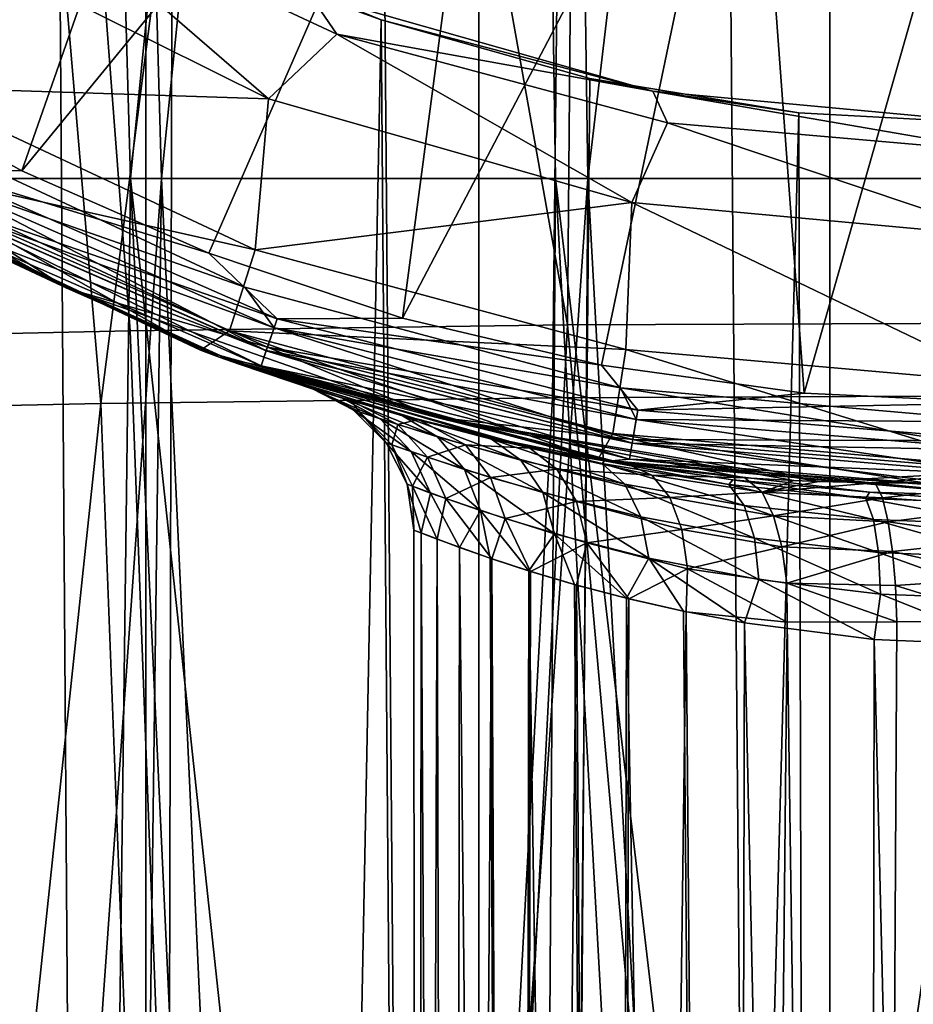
# Model space of a CAD drawing. Header units: metres. Extents: x -109 to 109, y -917 to 389.
# Tile 512 of 656: x -6.64 to -0.64, y -315.91 to -309.3. Entities that reach past the tile are written whole.
import ezdxf

# ---------------------------------------------------------------- set-up
doc = ezdxf.new("R2010")
doc.units = ezdxf.units.M
doc.layers.add('solid_24503124_XXX_01_SW0001', color=7, linetype='CONTINUOUS')
doc.layers.add('solid_24503124_XXX_01_SW0001_01', color=7, linetype='CONTINUOUS')

msp = doc.modelspace()

# ---------------------------------------------------------------- linework, layer by layer
at = {"layer": 'solid_24503124_XXX_01_SW0001'}
for points in [[(-5.794521, -390, 11.637158), (-5.794521, -103, 11.637158), (-7.834294, -103, 10.374181)], [(-7.834294, -390, 10.374181), (-5.794521, -390, 11.637158), (-7.834294, -103, 10.374181)], [(-3.557692, -390, 12.503706), (-3.557692, -103, 12.503706), (-5.794521, -103, 11.637158)], [(-5.794521, -390, 11.637158), (-3.557692, -390, 12.503706), (-5.794521, -103, 11.637158)], [(-1.199402, -390, 12.944548), (-1.199402, -103, 12.944548), (-3.557692, -103, 12.503706)], [(-3.557692, -390, 12.503706), (-1.199402, -390, 12.944548), (-3.557692, -103, 12.503706)], [(1.199402, -390, 12.944548), (1.199402, -103, 12.944548), (-1.199402, -103, 12.944548)], [(-1.199402, -390, 12.944548), (1.199402, -390, 12.944548), (-1.199402, -103, 12.944548)], [(-8.102343, -282.589111, -442.05127), (-2.961383, -311.348877, -445.078583), (-2.712342, -282.516602, -442.63562)], [(-8.102343, -282.589111, -442.05127), (-8.790738, -311.45105, -444.374847), (-5.899179, -311.387421, -444.813049)], [(-8.102343, -282.589111, -442.05127), (-5.899179, -311.387421, -444.813049), (-2.961383, -311.348877, -445.078583)], [(-6.613053, -285.424652, -381.348053), (-9.634017, -285.424652, -382.694336), (-8.609367, -310.363953, -383.595032)], [(-9.427713, -285.424652, -417.917328), (-6.391186, -285.424652, -419.228119), (-8.413685, -310.363953, -417.004669)], [(-6.613053, -285.424652, -381.348053), (-8.609367, -310.363953, -383.595032), (-5.897963, -310.363953, -382.453278)], [(-6.391186, -285.424652, -419.228119), (-5.689092, -310.363953, -418.114563), (-8.413685, -310.363953, -417.004669)], [(-3.411702, -285.424652, -380.517395), (-6.613053, -285.424652, -381.348053), (-5.897963, -310.363953, -382.453278)], [(-6.391186, -285.424652, -419.228119), (-3.180325, -285.424652, -420.02124), (-5.689092, -310.363953, -418.114563)], [(-3.411702, -285.424652, -380.517395), (-5.897963, -310.363953, -382.453278), (-3.04133, -310.363953, -381.749756)], [(-3.180325, -285.424652, -420.02124), (-2.824414, -310.363953, -418.784607), (-5.689092, -310.363953, -418.114563)], [(-3.411702, -285.424652, -380.517395), (-3.04133, -310.363953, -381.749756), (-0.10981, -310.363953, -381.50174)], [(-3.411702, -285.424652, -380.517395), (-0.10981, -310.363953, -381.50174), (-0.117288, -285.424652, -380.224976)], [(-3.180325, -285.424652, -420.02124), (0.117288, -285.424652, -420.275024), (-2.824414, -310.363953, -418.784607)], [(0.117288, -285.424652, -420.275024), (0.10981, -310.363953, -418.99826), (-2.824414, -310.363953, -418.784607)], [(-8.299356, -286.036865, -446.549927), (-2.780245, -285.968933, -447.21814), (-6.097565, -311.875946, -448.775269)], [(-2.780245, -285.968933, -447.21814), (-3.061225, -311.837952, -449.091278), (-6.097565, -311.875946, -448.775269)], [(-2.780245, -285.968933, -447.21814), (-0.000002, -311.825226, -449.197083), (-3.061225, -311.837952, -449.091278)], [(-2.780245, -285.968933, -447.21814), (2.780245, -285.968933, -447.21814), (-0.000002, -311.825226, -449.197083)], [(-8.299356, -286.036865, -446.549927), (-6.097565, -311.875946, -448.775269), (-9.084635, -311.938721, -448.253235)], [(-7.828952, -309.644287, -127.525055), (-8.96222, -308.867981, -127.525055), (-5.002672, -305.664886, -129.120911)], [(-6.628889, -310.312714, -127.525055), (-7.828952, -309.644287, -127.525055), (-5.002672, -305.664886, -129.120911)], [(-6.628889, -310.312714, -127.525055), (-5.002672, -305.664886, -129.120911), (-3.422029, -306.401947, -129.120911)], [(-5.372258, -310.867554, -127.525055), (-6.628889, -310.312714, -127.525055), (-3.422029, -306.401947, -129.120911)], [(-4.069784, -311.304108, -127.525055), (-5.372258, -310.867554, -127.525055), (-3.422029, -306.401947, -129.120911)], [(-4.069784, -311.304108, -127.525055), (-3.422029, -306.401947, -129.120911), (-1.73741, -306.853333, -129.120911)], [(-2.732593, -311.618591, -127.525055), (-4.069784, -311.304108, -127.525055), (-1.73741, -306.853333, -129.120911)], [(-1.37212, -311.80835, -127.525055), (-2.732593, -311.618591, -127.525055), (-1.73741, -306.853333, -129.120911)], [(-7.049665, -307.666565, -10.922556), (-5.794586, -390, -11.637126), (-7.834121, -390, -10.374312)], [(-7.049665, -307.666565, -10.922556), (-5.6197, -308.722595, -11.722584), (-5.794586, -390, -11.637126)], [(-6.595132, -308.423096, -41.675812), (-7.243503, -308.698669, -46.000431), (-4.970545, -309.830444, -46.000431)], [(-4.511336, -309.394806, -41.675812), (-6.595132, -308.423096, -41.675812), (-4.970545, -309.830444, -46.000431)], [(-4.696142, -309.122131, -37.318024), (-6.595132, -308.423096, -41.675812), (-4.511336, -309.394806, -41.675812)], [(-4.970545, -309.830444, -46.000431), (-7.243503, -308.698669, -46.000431), (-7.396025, -309.75061, -51.562687)], [(-5.6197, -308.722595, -11.722584), (-4.213822, -309.298126, -12.298118), (-5.794586, -390, -11.637126)], [(-4.696142, -309.122131, -37.318024), (-4.213822, -309.298126, -12.298118), (-5.6197, -308.722595, -11.722584)], [(-2.388744, -309.778656, -37.318024), (-4.213822, -309.298126, -12.298118), (-4.696142, -309.122131, -37.318024)], [(-2.388744, -309.778656, -37.318024), (-4.696142, -309.122131, -37.318024), (-4.511336, -309.394806, -41.675812)], [(-4.213822, -309.298126, -12.298118), (-3.557472, -390, -12.503769), (-5.794586, -390, -11.637126)], [(-4.213822, -309.298126, -12.298118), (-2.810516, -309.692566, -12.692556), (-3.557472, -390, -12.503769)], [(-2.388744, -309.778656, -37.318024), (-2.810516, -309.692566, -12.692556), (-4.213822, -309.298126, -12.298118)], [(-4.511336, -309.394806, -41.675812), (-4.970545, -309.830444, -46.000431), (-2.528322, -310.52533, -46.000431)], [(-2.290466, -309.989868, -41.675812), (-4.511336, -309.394806, -41.675812), (-2.528322, -310.52533, -46.000431)], [(-2.388744, -309.778656, -37.318024), (-4.511336, -309.394806, -41.675812), (-2.290466, -309.989868, -41.675812)], [(-7.199698, -310.303864, -127.375687), (-7.828952, -309.644287, -127.525055), (-6.628889, -310.312714, -127.525055)], [(-2.810516, -309.692566, -12.692556), (-1.407892, -309.923553, -12.923538), (-3.557472, -390, -12.503769)], [(-2.388744, -309.778656, -37.318024), (-1.407892, -309.923553, -12.923538), (-2.810516, -309.692566, -12.692556)], [(-7.650698, -310.261017, -55.887257), (-5.060201, -310.844604, -51.562687), (-7.396025, -309.75061, -51.562687)], [(-4.970545, -309.830444, -46.000431), (-7.396025, -309.75061, -51.562687), (-5.060201, -310.844604, -51.562687)], [(-8.6205, -309.828766, -126.889832), (-6.325896, -311.102264, -126.889832), (-7.63399, -310.489716, -126.596741)], [(-7.295332, -310.480591, -127.157433), (-6.325896, -311.102264, -126.889832), (-8.6205, -309.828766, -126.889832)], [(-2.528322, -310.52533, -46.000431), (-4.970545, -309.830444, -46.000431), (-5.060201, -310.844604, -51.562687)], [(-2.388744, -309.778656, -37.318024), (0, -310, -37.318024), (-1.407892, -309.923553, -12.923538)], [(-2.388744, -309.778656, -37.318024), (-2.290466, -309.989868, -41.675812), (0, -310.190277, -41.675812)], [(-2.388744, -309.778656, -37.318024), (0, -310.190277, -41.675812), (0, -310, -37.318024)], [(-1.407892, -309.923553, -12.923538), (-1.199508, -390, -12.944538), (-3.557472, -390, -12.503769)], [(-1.407892, -309.923553, -12.923538), (0, -310, -13), (-1.199508, -390, -12.944538)], [(0, -310, -37.318024), (0, -310, -13), (-1.407892, -309.923553, -12.923538)], [(-7.5, -309.990387, -91.392456), (-5.130302, -311.095398, -91.392456), (-7.230107, -310.360077, -91.354546)], [(-7.499845, -309.990479, -91.892456), (-5.130302, -311.095398, -91.392456), (-7.5, -309.990387, -91.392456)], [(-5.130084, -311.095459, -91.892456), (-5.130302, -311.095398, -91.392456), (-7.499845, -309.990479, -91.892456)], [(-7.230279, -310.360382, -91.930519), (-5.130084, -311.095459, -91.892456), (-7.499845, -309.990479, -91.892456)], [(-2.290466, -309.989868, -41.675812), (-2.528322, -310.52533, -46.000431), (0, -310.759613, -46.000431)], [(0, -310.190277, -41.675812), (-2.290466, -309.989868, -41.675812), (0, -310.759613, -46.000431)], [(0, -310, -13), (1.19961, -390, -12.944529), (-1.199508, -390, -12.944538)], [(-7.650698, -310.261017, -55.887257), (-7.924434, -310.321167, -60.245094), (-5.427772, -311.518585, -60.245094)], [(-7.650698, -310.261017, -55.887257), (-5.427772, -311.518585, -60.245094), (-5.233222, -311.387543, -55.887257)], [(-7.650698, -310.261017, -55.887257), (-5.233222, -311.387543, -55.887257), (-5.060201, -310.844604, -51.562687)], [(-7.749983, -310.423401, -90.892456), (-5.427772, -311.518585, -60.245094), (-7.924434, -310.321167, -60.245094)], [(-7.30755, -310.503174, -92.03904), (-4.985336, -311.52179, -92.03904), (-7.230279, -310.360382, -91.930519)], [(-7.307417, -310.50293, -91.246147), (-7.230107, -310.360077, -91.354546), (-4.932503, -311.367889, -91.354546)], [(-7.199698, -310.303864, -127.375687), (-4.911758, -311.307465, -127.375687), (-7.295332, -310.480591, -127.157433)], [(-7.230279, -310.360382, -91.930519), (-4.932621, -311.368225, -91.930519), (-5.130084, -311.095459, -91.892456)], [(-4.985336, -311.52179, -92.03904), (-4.932621, -311.368225, -91.930519), (-7.230279, -310.360382, -91.930519)], [(-5.130302, -311.095398, -91.392456), (-4.932503, -311.367889, -91.354546), (-7.230107, -310.360077, -91.354546)], [(-7.199698, -310.303864, -127.375687), (-6.628889, -310.312714, -127.525055), (-5.372258, -310.867554, -127.525055)], [(-7.199698, -310.303864, -127.375687), (-5.372258, -310.867554, -127.525055), (-4.911758, -311.307465, -127.375687)], [(-8.609367, -310.363953, -383.595032), (-7.654237, -335.321045, -384.083344), (-6.216092, -335.321045, -383.477722)], [(-5.897963, -310.363953, -382.453278), (-8.609367, -310.363953, -383.595032), (-6.216092, -335.321045, -383.477722)], [(-8.413685, -310.363953, -417.004669), (-5.689092, -310.363953, -418.114563), (-7.46434, -335.321045, -416.505219)], [(-7.63399, -310.489716, -126.596741), (-5.301301, -311.565247, -92.392456), (-7.749984, -310.423401, -92.392456)], [(-7.359141, -310.598511, -92.201477), (-7.749984, -310.423401, -92.392456), (-5.301301, -311.565247, -92.392456)], [(-7.749983, -310.423401, -90.892456), (-5.301287, -311.565247, -90.892456), (-5.427772, -311.518585, -60.245094)], [(-7.35907, -310.598358, -91.083801), (-5.301287, -311.565247, -90.892456), (-7.749983, -310.423401, -90.892456)], [(-5.689092, -310.363953, -418.114563), (-6.019199, -335.321045, -417.093933), (-7.46434, -335.321045, -416.505219)], [(-5.897963, -310.363953, -382.453278), (-6.216092, -335.321045, -383.477722), (-4.730639, -335.321045, -382.999786)], [(-5.689092, -310.363953, -418.114563), (-4.52825, -335.321045, -417.554443), (-6.019199, -335.321045, -417.093933)], [(-5.897963, -310.363953, -382.453278), (-4.730639, -335.321045, -382.999786), (-3.209183, -335.321045, -382.653137)], [(-3.04133, -310.363953, -381.749756), (-5.897963, -310.363953, -382.453278), (-3.209183, -335.321045, -382.653137)], [(-5.689092, -310.363953, -418.114563), (-2.824414, -310.363953, -418.784607), (-4.52825, -335.321045, -417.554443)], [(-2.824414, -310.363953, -418.784607), (-3.002837, -335.321045, -417.88324), (-4.52825, -335.321045, -417.554443)], [(-3.04133, -310.363953, -381.749756), (-3.209183, -335.321045, -382.653137), (-1.663303, -335.321045, -382.440399)], [(-3.04133, -310.363953, -381.749756), (-1.663303, -335.321045, -382.440399), (-0.104764, -335.321045, -382.36319)], [(-0.10981, -310.363953, -381.50174), (-3.04133, -310.363953, -381.749756), (-0.104764, -335.321045, -382.36319)], [(-2.824414, -310.363953, -418.784607), (-1.454572, -335.321045, -418.077881), (-3.002837, -335.321045, -417.88324)], [(-2.824414, -310.363953, -418.784607), (0.10981, -310.363953, -418.99826), (-1.454572, -335.321045, -418.077881)], [(0.10981, -310.363953, -418.99826), (0.104764, -335.321045, -418.13681), (-1.454572, -335.321045, -418.077881)], [(-7.63399, -310.489716, -126.596741), (-5.167149, -311.613373, -126.596741), (-5.301301, -311.565247, -92.392456)], [(-6.325896, -311.102264, -126.889832), (-5.167149, -311.613373, -126.596741), (-7.63399, -310.489716, -126.596741)], [(-7.295332, -310.480591, -127.157433), (-4.977001, -311.497498, -127.157433), (-6.325896, -311.102264, -126.889832)], [(-4.911758, -311.307465, -127.375687), (-4.977001, -311.497498, -127.157433), (-7.295332, -310.480591, -127.157433)], [(-7.359141, -310.598511, -92.201477), (-5.020533, -311.624298, -92.201477), (-7.30755, -310.503174, -92.03904)], [(-7.307417, -310.50293, -91.246147), (-4.985246, -311.521515, -91.246147), (-7.35907, -310.598358, -91.083801)], [(-5.020533, -311.624298, -92.201477), (-4.985336, -311.52179, -92.03904), (-7.30755, -310.503174, -92.03904)], [(-7.307417, -310.50293, -91.246147), (-4.932503, -311.367889, -91.354546), (-4.985246, -311.521515, -91.246147)], [(-2.528322, -310.52533, -46.000431), (-5.060201, -310.844604, -51.562687), (-2.569438, -311.514709, -51.562687)], [(-2.528322, -310.52533, -46.000431), (-2.569438, -311.514709, -51.562687), (0, -311.740387, -51.562687)], [(0, -310.759613, -46.000431), (-2.528322, -310.52533, -46.000431), (0, -311.740387, -51.562687)], [(-7.359141, -310.598511, -92.201477), (-5.301301, -311.565247, -92.392456), (-5.020533, -311.624298, -92.201477)], [(-7.35907, -310.598358, -91.083801), (-5.020483, -311.624176, -91.083801), (-5.301287, -311.565247, -90.892456)], [(-4.985246, -311.521515, -91.246147), (-5.020483, -311.624176, -91.083801), (-7.35907, -310.598358, -91.083801)], [(-4.911758, -311.307465, -127.375687), (-5.372258, -310.867554, -127.525055), (-4.069784, -311.304108, -127.525055)], [(-5.233222, -311.387543, -55.887257), (-2.569438, -311.514709, -51.562687), (-5.060201, -310.844604, -51.562687)], [(-6.325896, -311.102264, -126.889832), (-3.848925, -311.969177, -126.889832), (-5.167149, -311.613373, -126.596741)], [(-4.977001, -311.497498, -127.157433), (-3.848925, -311.969177, -126.889832), (-6.325896, -311.102264, -126.889832)], [(-5.130302, -311.095398, -91.392456), (-2.604723, -311.772125, -91.392456), (-4.932503, -311.367889, -91.354546)], [(-5.130084, -311.095459, -91.892456), (-2.604723, -311.772125, -91.392456), (-5.130302, -311.095398, -91.392456)], [(-2.604539, -311.772156, -91.892456), (-2.604723, -311.772125, -91.392456), (-5.130084, -311.095459, -91.892456)], [(-4.932621, -311.368225, -91.930519), (-2.604539, -311.772156, -91.892456), (-5.130084, -311.095459, -91.892456)], [(-4.648016, -344.521698, -448.40686), (-2.961383, -311.348877, -445.078583), (-5.899179, -311.387421, -444.813049)], [(-4.911758, -311.307465, -127.375687), (-2.489837, -311.920776, -127.375687), (-4.977001, -311.497498, -127.157433)], [(-4.911758, -311.307465, -127.375687), (-4.069784, -311.304108, -127.525055), (-2.732593, -311.618591, -127.525055)], [(-4.911758, -311.307465, -127.375687), (-2.732593, -311.618591, -127.525055), (-2.489837, -311.920776, -127.375687)], [(-4.648016, -344.521698, -448.40686), (0, -344.490173, -448.631805), (-2.961383, -311.348877, -445.078583)], [(0, -344.490173, -448.631805), (0.000022, -311.335968, -445.167511), (-2.961383, -311.348877, -445.078583)], [(-4.648016, -344.521698, -448.40686), (-5.899179, -311.387421, -444.813049), (-8.790738, -311.45105, -444.374847)], [(-5.233222, -311.387543, -55.887257), (-5.427772, -311.518585, -60.245094), (-2.757893, -312.252686, -60.245094)], [(-5.233222, -311.387543, -55.887257), (-2.757893, -312.252686, -60.245094), (-2.656927, -312.077423, -55.887257)], [(-5.233222, -311.387543, -55.887257), (-2.656927, -312.077423, -55.887257), (-2.569438, -311.514709, -51.562687)], [(-4.985336, -311.52179, -92.03904), (-2.527135, -312.144287, -92.03904), (-4.932621, -311.368225, -91.930519)], [(-4.985246, -311.521515, -91.246147), (-4.932503, -311.367889, -91.354546), (-2.500353, -311.983795, -91.354546)], [(-4.932621, -311.368225, -91.930519), (-2.500413, -311.984161, -91.930519), (-2.604539, -311.772156, -91.892456)], [(-2.527135, -312.144287, -92.03904), (-2.500413, -311.984161, -91.930519), (-4.932621, -311.368225, -91.930519)], [(-2.604723, -311.772125, -91.392456), (-2.500353, -311.983795, -91.354546), (-4.932503, -311.367889, -91.354546)], [(-9.242851, -344.621948, -447.732666), (-4.648016, -344.521698, -448.40686), (-8.790738, -311.45105, -444.374847)], [(-5.301287, -311.565247, -90.892456), (-2.757893, -312.252686, -60.245094), (-5.427772, -311.518585, -60.245094)], [(-5.020533, -311.624298, -92.201477), (-2.544976, -312.251221, -92.201477), (-4.985336, -311.52179, -92.03904)], [(-4.985246, -311.521515, -91.246147), (-2.527089, -312.144012, -91.246147), (-5.020483, -311.624176, -91.083801)], [(-2.544976, -312.251221, -92.201477), (-2.527135, -312.144287, -92.03904), (-4.985336, -311.52179, -92.03904)], [(-4.985246, -311.521515, -91.246147), (-2.500353, -311.983795, -91.354546), (-2.527089, -312.144012, -91.246147)], [(-4.977001, -311.497498, -127.157433), (-2.52291, -312.118958, -127.157433), (-3.848925, -311.969177, -126.889832)], [(-2.489837, -311.920776, -127.375687), (-2.52291, -312.118958, -127.157433), (-4.977001, -311.497498, -127.157433)], [(-2.656927, -312.077423, -55.887257), (0, -312.309723, -55.887257), (-2.569438, -311.514709, -51.562687)], [(0, -312.309723, -55.887257), (0, -311.740387, -51.562687), (-2.569438, -311.514709, -51.562687)], [(-2.711857, -312.260925, -118.310028), (-2.691541, -312.264526, -92.392456), (-5.301301, -311.565247, -92.392456)], [(-5.020533, -311.624298, -92.201477), (-5.301301, -311.565247, -92.392456), (-2.691541, -312.264526, -92.392456)], [(-3.46985, -312.106628, -119.022545), (-2.711857, -312.260925, -118.310028), (-5.301301, -311.565247, -92.392456)], [(-4.073625, -311.955109, -119.903465), (-3.46985, -312.106628, -119.022545), (-5.301301, -311.565247, -92.392456)], [(-4.48349, -311.837402, -120.902313), (-4.073625, -311.955109, -119.903465), (-5.301301, -311.565247, -92.392456)], [(-4.679692, -311.776672, -121.964569), (-4.48349, -311.837402, -120.902313), (-5.301301, -311.565247, -92.392456)], [(-5.167149, -311.613373, -126.596741), (-4.679692, -311.776672, -121.964569), (-5.301301, -311.565247, -92.392456)], [(-5.301287, -311.565247, -90.892456), (-2.691531, -312.264526, -90.892456), (-2.757893, -312.252686, -60.245094)], [(-5.020483, -311.624176, -91.083801), (-2.691531, -312.264526, -90.892456), (-5.301287, -311.565247, -90.892456)], [(-5.167149, -311.613373, -126.596741), (-4.656929, -311.783875, -123.043579), (-4.679692, -311.776672, -121.964569)], [(-5.167149, -311.613373, -126.596741), (-4.415626, -311.857727, -124.096848), (-4.656929, -311.783875, -123.043579)], [(-5.167149, -311.613373, -126.596741), (-3.963327, -311.984741, -125.075661), (-4.415626, -311.857727, -124.096848)], [(-5.167149, -311.613373, -126.596741), (-3.323728, -312.139435, -125.925392), (-3.963327, -311.984741, -125.075661)], [(-5.167149, -311.613373, -126.596741), (-2.542274, -312.2901, -126.596741), (-3.323728, -312.139435, -125.925392)], [(-3.848925, -311.969177, -126.889832), (-2.542274, -312.2901, -126.596741), (-5.167149, -311.613373, -126.596741)], [(-2.489837, -311.920776, -127.375687), (-2.732593, -311.618591, -127.525055), (-1.37212, -311.80835, -127.525055)], [(-5.020533, -311.624298, -92.201477), (-2.691541, -312.264526, -92.392456), (-2.544976, -312.251221, -92.201477)], [(-5.020483, -311.624176, -91.083801), (-2.544952, -312.251068, -91.083801), (-2.691531, -312.264526, -90.892456)], [(-2.527089, -312.144012, -91.246147), (-2.544952, -312.251068, -91.083801), (-5.020483, -311.624176, -91.083801)], [(-4.219724, -311.97937, -121.10257), (-4.48349, -311.837402, -120.902313), (-4.679692, -311.776672, -121.964569)], [(-4.40064, -311.91922, -122.076424), (-4.679692, -311.776672, -121.964569), (-4.656929, -311.783875, -123.043579)], [(-4.40064, -311.91922, -122.076424), (-4.219724, -311.97937, -121.10257), (-4.679692, -311.776672, -121.964569)], [(-4.359694, -311.933044, -123.070427), (-4.656929, -311.783875, -123.043579), (-4.415626, -311.857727, -124.096848)], [(-4.359694, -311.933044, -123.070427), (-4.40064, -311.91922, -122.076424), (-4.656929, -311.783875, -123.043579)], [(-2.604723, -311.772125, -91.392456), (0, -312, -91.392456), (-2.500353, -311.983795, -91.354546)], [(0, -312, -91.892456), (0, -312, -91.392456), (-2.604723, -311.772125, -91.392456)], [(0, -312, -91.892456), (-2.604723, -311.772125, -91.392456), (-2.604539, -311.772156, -91.892456)], [(0, -312.191345, -91.930519), (0, -312, -91.892456), (-2.604539, -311.772156, -91.892456)], [(-2.500413, -311.984161, -91.930519), (0, -312.191345, -91.930519), (-2.604539, -311.772156, -91.892456)], [(-9.591358, -344.833862, -451.019348), (-9.084635, -311.938721, -448.253235), (-6.097565, -311.875946, -448.775269)], [(-9.591358, -344.833862, -451.019348), (-6.097565, -311.875946, -448.775269), (-4.834893, -344.722687, -451.936066)], [(-4.834893, -344.722687, -451.936066), (-6.097565, -311.875946, -448.775269), (-3.061225, -311.837952, -449.091278)], [(-4.834893, -344.722687, -451.936066), (-3.061225, -311.837952, -449.091278), (-0.000002, -311.825226, -449.197083)], [(-4.070988, -311.959076, -120.058434), (-4.073625, -311.955109, -119.903465), (-4.48349, -311.837402, -120.902313)], [(-3.834127, -312.100098, -120.207077), (-4.070988, -311.959076, -120.058434), (-4.48349, -311.837402, -120.902313)], [(-4.219724, -311.97937, -121.10257), (-3.834127, -312.100098, -120.207077), (-4.48349, -311.837402, -120.902313)], [(-4.100952, -312.017639, -124.021713), (-4.415626, -311.857727, -124.096848), (-3.963327, -311.984741, -125.075661)], [(-4.100952, -312.017639, -124.021713), (-4.359694, -311.933044, -123.070427), (-4.415626, -311.857727, -124.096848)], [(-4.012243, -312.200134, -121.181908), (-4.219724, -311.97937, -121.10257), (-4.40064, -311.91922, -122.076424)], [(-4.18012, -312.140747, -122.096161), (-4.40064, -311.91922, -122.076424), (-4.359694, -311.933044, -123.070427)], [(-4.18012, -312.140747, -122.096161), (-4.012243, -312.200134, -121.181908), (-4.40064, -311.91922, -122.076424)], [(-4.142166, -312.154358, -123.028236), (-4.359694, -311.933044, -123.070427), (-4.100952, -312.017639, -124.021713)], [(-4.142166, -312.154358, -123.028236), (-4.18012, -312.140747, -122.096161), (-4.359694, -311.933044, -123.070427)], [(-2.489837, -311.920776, -127.375687), (0, -312.127075, -127.375687), (-2.52291, -312.118958, -127.157433)], [(-3.652939, -312.319763, -120.337456), (-3.834127, -312.100098, -120.207077), (-4.219724, -311.97937, -121.10257)], [(-4.012243, -312.200134, -121.181908), (-3.652939, -312.319763, -120.337456), (-4.219724, -311.97937, -121.10257)], [(-3.647771, -312.154724, -124.876823), (-4.100952, -312.017639, -124.021713), (-3.963327, -311.984741, -125.075661)], [(-3.472874, -312.116028, -119.235657), (-3.46985, -312.106628, -119.022545), (-4.073625, -311.955109, -119.903465)], [(-4.070988, -311.959076, -120.058434), (-3.472874, -312.116028, -119.235657), (-4.073625, -311.955109, -119.903465)], [(-3.274758, -312.256622, -119.433327), (-3.472874, -312.116028, -119.235657), (-4.070988, -311.959076, -120.058434)], [(-3.834127, -312.100098, -120.207077), (-3.274758, -312.256622, -119.433327), (-4.070988, -311.959076, -120.058434)], [(-3.21567, -312.176544, -125.810974), (-3.963327, -311.984741, -125.075661), (-3.323728, -312.139435, -125.925392)], [(-3.647771, -312.154724, -124.876823), (-3.963327, -311.984741, -125.075661), (-3.21567, -312.176544, -125.810974)], [(-3.848925, -311.969177, -126.889832), (-1.770575, -312.375244, -126.810585), (-2.542274, -312.2901, -126.596741)], [(-3.848925, -311.969177, -126.889832), (-1.441526, -312.393311, -126.874496), (-1.770575, -312.375244, -126.810585)], [(-3.848925, -311.969177, -126.889832), (-1.272846, -312.399933, -126.901443), (-1.441526, -312.393311, -126.874496)], [(-2.52291, -312.118958, -127.157433), (-1.272846, -312.399933, -126.901443), (-3.848925, -311.969177, -126.889832)], [(-2.527135, -312.144287, -92.03904), (0, -312.353699, -92.03904), (-2.500413, -311.984161, -91.930519)], [(0, -312.353699, -92.03904), (0, -312.191345, -91.930519), (-2.500413, -311.984161, -91.930519)], [(-3.901785, -312.238007, -123.922447), (-4.142166, -312.154358, -123.028236), (-4.100952, -312.017639, -124.021713)], [(-3.901785, -312.238007, -123.922447), (-4.100952, -312.017639, -124.021713), (-3.647771, -312.154724, -124.876823)], [(-2.656927, -312.077423, -55.887257), (-2.757893, -312.252686, -60.245094), (0, -312.5, -60.245094)], [(-2.656927, -312.077423, -55.887257), (0, -312.5, -60.245094), (0, -312.309723, -55.887257)], [(-3.882377, -312.478302, -121.243881), (-4.012243, -312.200134, -121.181908), (-4.18012, -312.140747, -122.096161)], [(-4.038889, -312.41983, -122.111748), (-4.18012, -312.140747, -122.096161), (-4.142166, -312.154358, -123.028236)], [(-4.038889, -312.41983, -122.111748), (-3.882377, -312.478302, -121.243881), (-4.18012, -312.140747, -122.096161)], [(-3.128328, -312.475586, -119.602707), (-3.274758, -312.256622, -119.433327), (-3.834127, -312.100098, -120.207077)], [(-3.652939, -312.319763, -120.337456), (-3.128328, -312.475586, -119.602707), (-3.834127, -312.100098, -120.207077)], [(-3.472874, -312.116028, -119.235657), (-2.729251, -312.279114, -118.574593), (-3.46985, -312.106628, -119.022545)], [(-2.576926, -312.4198, -118.809311), (-2.729251, -312.279114, -118.574593), (-3.472874, -312.116028, -119.235657)], [(-3.274758, -312.256622, -119.433327), (-2.576926, -312.4198, -118.809311), (-3.472874, -312.116028, -119.235657)], [(-2.729251, -312.279114, -118.574593), (-2.711857, -312.260925, -118.310028), (-3.46985, -312.106628, -119.022545)], [(-3.21567, -312.176544, -125.810974), (-3.323728, -312.139435, -125.925392), (-2.542274, -312.2901, -126.596741)], [(-2.544976, -312.251221, -92.201477), (0, -312.462097, -92.201477), (-2.527135, -312.144287, -92.03904)], [(-2.527089, -312.144012, -91.246147), (0, -312.353424, -91.246147), (-2.544952, -312.251068, -91.083801)], [(0, -312.462097, -92.201477), (0, -312.353699, -92.03904), (-2.527135, -312.144287, -92.03904)], [(-2.52291, -312.118958, -127.157433), (0, -312.328033, -127.157433), (-1.272846, -312.399933, -126.901443)], [(0, -312.127075, -127.375687), (0, -312.328033, -127.157433), (-2.52291, -312.118958, -127.157433)], [(-4.003564, -312.433228, -122.994995), (-4.142166, -312.154358, -123.028236), (-3.901785, -312.238007, -123.922447)], [(-4.003564, -312.433228, -122.994995), (-4.038889, -312.41983, -122.111748), (-4.142166, -312.154358, -123.028236)], [(-3.545197, -312.596558, -120.436783), (-3.652939, -312.319763, -120.337456), (-4.012243, -312.200134, -121.181908)], [(-3.882377, -312.478302, -121.243881), (-3.545197, -312.596558, -120.436783), (-4.012243, -312.200134, -121.181908)], [(-3.478593, -312.374054, -124.730698), (-3.901785, -312.238007, -123.922447), (-3.647771, -312.154724, -124.876823)], [(-3.033676, -312.317078, -125.598343), (-3.647771, -312.154724, -124.876823), (-3.21567, -312.176544, -125.810974)], [(-3.478593, -312.374054, -124.730698), (-3.647771, -312.154724, -124.876823), (-3.033676, -312.317078, -125.598343)], [(-2.394987, -312.358765, -126.350182), (-3.21567, -312.176544, -125.810974), (-2.542274, -312.2901, -126.596741)], [(-3.033676, -312.317078, -125.598343), (-3.21567, -312.176544, -125.810974), (-2.394987, -312.358765, -126.350182)], [(-3.779033, -312.515686, -123.845512), (-4.003564, -312.433228, -122.994995), (-3.901785, -312.238007, -123.922447)], [(-3.779033, -312.515686, -123.845512), (-3.901785, -312.238007, -123.922447), (-3.478593, -312.374054, -124.730698)], [(-2.468802, -312.638947, -119.00518), (-2.576926, -312.4198, -118.809311), (-3.274758, -312.256622, -119.433327)], [(-3.128328, -312.475586, -119.602707), (-2.468802, -312.638947, -119.00518), (-3.274758, -312.256622, -119.433327)], [(0, -312.5, -90.892456), (0, -312.5, -60.245094), (-2.757893, -312.252686, -60.245094)], [(-2.691531, -312.264526, -90.892456), (0, -312.5, -90.892456), (-2.757893, -312.252686, -60.245094)], [(-2.729251, -312.279114, -118.574593), (-1.87833, -312.420044, -118.092545), (-2.711857, -312.260925, -118.310028)], [(-1.775616, -312.56131, -118.352501), (-1.87833, -312.420044, -118.092545), (-2.729251, -312.279114, -118.574593)], [(-2.576926, -312.4198, -118.809311), (-1.775616, -312.56131, -118.352501), (-2.729251, -312.279114, -118.574593)], [(-2.711857, -312.260925, -118.310028), (-1.851598, -312.389008, -117.797363), (-2.691541, -312.264526, -92.392456)], [(-1.87833, -312.420044, -118.092545), (-1.851598, -312.389008, -117.797363), (-2.711857, -312.260925, -118.310028)], [(0, -312.5, -117.392456), (0, -312.5, -92.392456), (-2.691541, -312.264526, -92.392456)], [(-0.932896, -312.471893, -117.492058), (0, -312.5, -117.392456), (-2.691541, -312.264526, -92.392456)], [(-1.851598, -312.389008, -117.797363), (-0.932896, -312.471893, -117.492058), (-2.691541, -312.264526, -92.392456)], [(-2.544952, -312.251068, -91.083801), (0, -312.461945, -91.083801), (-2.691531, -312.264526, -90.892456)], [(0, -312.461945, -91.083801), (0, -312.5, -90.892456), (-2.691531, -312.264526, -90.892456)], [(-3.047947, -312.751526, -119.727173), (-3.128328, -312.475586, -119.602707), (-3.652939, -312.319763, -120.337456)], [(-3.545197, -312.596558, -120.436783), (-3.047947, -312.751526, -119.727173), (-3.652939, -312.319763, -120.337456)], [(-2.901081, -312.536041, -125.417877), (-3.478593, -312.374054, -124.730698), (-3.033676, -312.317078, -125.598343)], [(-2.394987, -312.358765, -126.350182), (-2.274847, -312.507507, -126.12513), (-3.033676, -312.317078, -125.598343)], [(-2.901081, -312.536041, -125.417877), (-3.033676, -312.317078, -125.598343), (-2.274847, -312.507507, -126.12513)], [(-2.394987, -312.358765, -126.350182), (-2.542274, -312.2901, -126.596741), (-1.770575, -312.375244, -126.810585)], [(0, -312.328033, -127.157433), (-0.894469, -312.409943, -126.949089), (-1.272846, -312.399933, -126.901443)], [(0, -312.328033, -127.157433), (0, -312.41745, -126.994598), (-0.894469, -312.409943, -126.949089)], [(-3.380568, -312.650421, -124.620705), (-3.779033, -312.515686, -123.845512), (-3.478593, -312.374054, -124.730698)], [(-3.380568, -312.650421, -124.620705), (-3.478593, -312.374054, -124.730698), (-2.901081, -312.536041, -125.417877)], [(-1.652773, -312.472809, -126.592819), (-2.394987, -312.358765, -126.350182), (-1.770575, -312.375244, -126.810585)], [(-1.652773, -312.472809, -126.592819), (-2.274847, -312.507507, -126.12513), (-2.394987, -312.358765, -126.350182)], [(-1.87833, -312.420044, -118.092545), (-0.95682, -312.515289, -117.799675), (-1.851598, -312.389008, -117.797363)], [(-0.95682, -312.515289, -117.799675), (-0.932896, -312.471893, -117.492058), (-1.851598, -312.389008, -117.797363)], [(-1.652773, -312.472809, -126.592819), (-1.770575, -312.375244, -126.810585), (-1.441526, -312.393311, -126.874496)], [(-1.652773, -312.472809, -126.592819), (-1.441526, -312.393311, -126.874496), (-1.272846, -312.399933, -126.901443)], [(-1.652773, -312.472809, -126.592819), (-1.272846, -312.399933, -126.901443), (-0.894469, -312.409943, -126.949089)], [(-0.844364, -312.51123, -126.758011), (-1.652773, -312.472809, -126.592819), (-0.894469, -312.409943, -126.949089)], [(-4.038889, -312.41983, -122.111748), (-3.99316, -312.726898, -122.626282), (-3.943713, -312.746399, -121.723785)], [(-4.003564, -312.433228, -122.994995), (-3.99316, -312.726898, -122.626282), (-4.038889, -312.41983, -122.111748)], [(-4.038889, -312.41983, -122.111748), (-3.943713, -312.746399, -121.723785), (-3.882377, -312.478302, -121.243881)], [(-4.003564, -312.433228, -122.994995), (-3.836948, -312.787537, -123.522865), (-3.99316, -312.726898, -122.626282)], [(-3.779033, -312.515686, -123.845512), (-3.836948, -312.787537, -123.522865), (-4.003564, -312.433228, -122.994995)], [(-3.882377, -312.478302, -121.243881), (-3.943713, -312.746399, -121.723785), (-3.687225, -312.843201, -120.84185)], [(-3.882377, -312.478302, -121.243881), (-3.687225, -312.843201, -120.84185), (-3.545197, -312.596558, -120.436783)], [(-2.415484, -312.91507, -119.142998), (-2.468802, -312.638947, -119.00518), (-3.128328, -312.475586, -119.602707)], [(-3.047947, -312.751526, -119.727173), (-2.415484, -312.91507, -119.142998), (-3.128328, -312.475586, -119.602707)], [(-1.705574, -312.781372, -118.564041), (-1.775616, -312.56131, -118.352501), (-2.576926, -312.4198, -118.809311)], [(-2.468802, -312.638947, -119.00518), (-1.705574, -312.781372, -118.564041), (-2.576926, -312.4198, -118.809311)], [(-1.652773, -312.472809, -126.592819), (-1.577267, -312.631134, -126.394218), (-2.274847, -312.507507, -126.12513)], [(-0.905266, -312.657227, -118.074051), (-0.95682, -312.515289, -117.799675), (-1.87833, -312.420044, -118.092545)], [(-1.775616, -312.56131, -118.352501), (-0.905266, -312.657227, -118.074051), (-1.87833, -312.420044, -118.092545)], [(-0.844364, -312.51123, -126.758011), (-1.577267, -312.631134, -126.394218), (-1.652773, -312.472809, -126.592819)], [(-0.95682, -312.515289, -117.799675), (0, -312.54895, -117.701477), (-0.932896, -312.471893, -117.492058)], [(0, -312.54895, -117.701477), (0, -312.5, -117.392456), (-0.932896, -312.471893, -117.492058)], [(-3.779033, -312.515686, -123.845512), (-3.470783, -312.919403, -124.380836), (-3.836948, -312.787537, -123.522865)], [(-3.380568, -312.650421, -124.620705), (-3.470783, -312.919403, -124.380836), (-3.779033, -312.515686, -123.845512)], [(-2.830891, -312.81189, -125.28727), (-3.380568, -312.650421, -124.620705), (-2.901081, -312.536041, -125.417877)], [(-2.274847, -312.507507, -126.12513), (-2.192329, -312.723267, -125.9412), (-2.901081, -312.536041, -125.417877)], [(-2.830891, -312.81189, -125.28727), (-2.901081, -312.536041, -125.417877), (-2.192329, -312.723267, -125.9412)], [(-1.577267, -312.631134, -126.394218), (-2.192329, -312.723267, -125.9412), (-2.274847, -312.507507, -126.12513)], [(-0.844364, -312.51123, -126.758011), (-0.807213, -312.671143, -126.575562), (-1.577267, -312.631134, -126.394218)], [(0, -312.691162, -117.980507), (0, -312.54895, -117.701477), (-0.95682, -312.515289, -117.799675)], [(-0.905266, -312.657227, -118.074051), (0, -312.691162, -117.980507), (-0.95682, -312.515289, -117.799675)], [(-0.844364, -312.51123, -126.758011), (0, -312.569794, -126.748558), (-0.807213, -312.671143, -126.575562)], [(-3.545197, -312.596558, -120.436783), (-3.687225, -312.843201, -120.84185), (-3.480132, -312.91626, -120.420479)], [(-3.545197, -312.596558, -120.436783), (-3.480132, -312.91626, -120.420479), (-3.221632, -313.001007, -120.021576)], [(-3.545197, -312.596558, -120.436783), (-3.221632, -313.001007, -120.021576), (-3.047947, -312.751526, -119.727173)], [(-0.871172, -312.878326, -118.293221), (-0.905266, -312.657227, -118.074051), (-1.775616, -312.56131, -118.352501)], [(-1.705574, -312.781372, -118.564041), (-0.871172, -312.878326, -118.293221), (-1.775616, -312.56131, -118.352501)], [(-3.380568, -312.650421, -124.620705), (-3.209871, -313.004761, -124.779236), (-3.470783, -312.919403, -124.380836)], [(-2.830891, -312.81189, -125.28727), (-3.209871, -313.004761, -124.779236), (-3.380568, -312.650421, -124.620705)], [(-1.675073, -313.058655, -118.706429), (-1.705574, -312.781372, -118.564041), (-2.468802, -312.638947, -119.00518)], [(-2.415484, -312.91507, -119.142998), (-1.675073, -313.058655, -118.706429), (-2.468802, -312.638947, -119.00518)], [(-1.577267, -312.631134, -126.394218), (-1.520887, -312.839722, -126.240807), (-2.192329, -312.723267, -125.9412)], [(-0.807213, -312.671143, -126.575562), (-1.520887, -312.839722, -126.240807), (-1.577267, -312.631134, -126.394218)], [(-0.807213, -312.671143, -126.575562), (-0.777819, -312.871552, -126.436996), (-1.520887, -312.839722, -126.240807)], [(0, -312.91272, -118.201859), (0, -312.691162, -117.980507), (-0.905266, -312.657227, -118.074051)], [(-0.871172, -312.878326, -118.293221), (0, -312.91272, -118.201859), (-0.905266, -312.657227, -118.074051)], [(-0.807213, -312.671143, -126.575562), (0, -312.786194, -126.556435), (-0.777819, -312.871552, -126.436996)], [(-3.970836, -350.76355, -122.874596), (-3.99316, -312.726898, -122.626282), (-3.836948, -312.787537, -123.522865)], [(-3.970836, -350.76355, -121.910316), (-3.943713, -312.746399, -121.723785), (-3.99316, -312.726898, -122.626282)], [(-3.970836, -350.76355, -122.874596), (-3.970836, -350.76355, -121.910316), (-3.99316, -312.726898, -122.626282)], [(-2.192329, -312.723267, -125.9412), (-2.154629, -312.987305, -125.81443), (-2.830891, -312.81189, -125.28727)], [(-1.520887, -312.839722, -126.240807), (-2.154629, -312.987305, -125.81443), (-2.192329, -312.723267, -125.9412)], [(-3.970836, -350.76355, -121.910316), (-3.740067, -350.76355, -120.974045), (-3.943713, -312.746399, -121.723785)], [(-3.740063, -350.76355, -123.810883), (-3.970836, -350.76355, -122.874596), (-3.836948, -312.787537, -123.522865)], [(-3.740067, -350.76355, -120.974045), (-3.687225, -312.843201, -120.84185), (-3.943713, -312.746399, -121.723785)], [(-3.740063, -350.76355, -123.810883), (-3.836948, -312.787537, -123.522865), (-3.470783, -312.919403, -124.380836)], [(-3.047947, -312.751526, -119.727173), (-3.221632, -313.001007, -120.021576), (-2.915005, -313.092682, -119.653343)], [(-3.047947, -312.751526, -119.727173), (-2.915005, -313.092682, -119.653343), (-2.566177, -313.18515, -119.324112)], [(-3.047947, -312.751526, -119.727173), (-2.566177, -313.18515, -119.324112), (-2.415484, -312.91507, -119.142998)], [(-0.857883, -313.156921, -118.435692), (-0.871172, -312.878326, -118.293221), (-1.705574, -312.781372, -118.564041)], [(-1.675073, -313.058655, -118.706429), (-0.857883, -313.156921, -118.435692), (-1.705574, -312.781372, -118.564041)], [(-3.740067, -350.76355, -120.974045), (-3.291941, -350.76355, -120.120209), (-3.687225, -312.843201, -120.84185)], [(-3.291941, -350.76355, -120.120209), (-3.480132, -312.91626, -120.420479), (-3.687225, -312.843201, -120.84185)], [(-2.830891, -312.81189, -125.28727), (-2.90109, -313.096558, -125.146301), (-3.209871, -313.004761, -124.779236)], [(-2.830891, -312.81189, -125.28727), (-2.550211, -313.189117, -125.474083), (-2.90109, -313.096558, -125.146301)], [(-2.154629, -312.987305, -125.81443), (-2.550211, -313.189117, -125.474083), (-2.830891, -312.81189, -125.28727)], [(-1.520887, -312.839722, -126.240807), (-1.487592, -313.083862, -126.143349), (-2.154629, -312.987305, -125.81443)], [(-0.777819, -312.871552, -126.436996), (-1.487592, -313.083862, -126.143349), (-1.520887, -312.839722, -126.240807)], [(-0.777819, -312.871552, -126.436996), (-0.757954, -313.100433, -126.350655), (-1.487592, -313.083862, -126.143349)], [(-0.777819, -312.871552, -126.436996), (0, -313.048553, -126.434326), (-0.757954, -313.100433, -126.350655)], [(-3.291925, -350.76355, -124.664734), (-3.740063, -350.76355, -123.810883), (-3.470783, -312.919403, -124.380836)], [(-3.291941, -350.76355, -120.120209), (-3.221632, -313.001007, -120.021576), (-3.480132, -312.91626, -120.420479)], [(-3.291925, -350.76355, -124.664734), (-3.470783, -312.919403, -124.380836), (-3.209871, -313.004761, -124.779236)], [(-2.415484, -312.91507, -119.142998), (-2.566177, -313.18515, -119.324112), (-2.182495, -313.272919, -119.040337)], [(-2.415484, -312.91507, -119.142998), (-2.182495, -313.272919, -119.040337), (-1.772144, -313.350586, -118.806442)], [(-2.415484, -312.91507, -119.142998), (-1.772144, -313.350586, -118.806442), (-1.675073, -313.058655, -118.706429)], [(0, -313.191864, -118.343819), (0, -312.91272, -118.201859), (-0.871172, -312.878326, -118.293221)], [(-0.857883, -313.156921, -118.435692), (0, -313.191864, -118.343819), (-0.871172, -312.878326, -118.293221)], [(-3.291941, -350.76355, -120.120209), (-2.652501, -350.76355, -119.398422), (-3.221632, -313.001007, -120.021576)], [(-3.291925, -350.76355, -124.664734), (-3.209871, -313.004761, -124.779236), (-2.90109, -313.096558, -125.146301)], [(-2.652501, -350.76355, -119.398422), (-2.915005, -313.092682, -119.653343), (-3.221632, -313.001007, -120.021576)], [(-2.154629, -312.987305, -125.81443), (-2.165034, -313.27655, -125.755882), (-2.550211, -313.189117, -125.474083)], [(-2.154629, -312.987305, -125.81443), (-1.484551, -313.346313, -126.106766), (-2.165034, -313.27655, -125.755882)], [(-1.487592, -313.083862, -126.143349), (-1.484551, -313.346313, -126.106766), (-2.154629, -312.987305, -125.81443)], [(-1.675073, -313.058655, -118.706429), (-1.772144, -313.350586, -118.806442), (-0.900248, -313.461578, -118.495079)], [(-1.675073, -313.058655, -118.706429), (-0.900248, -313.461578, -118.495079), (-0.857883, -313.156921, -118.435692)], [(-2.652478, -350.76355, -125.386513), (-3.291925, -350.76355, -124.664734), (-2.90109, -313.096558, -125.146301)], [(-2.652501, -350.76355, -119.398422), (-2.566177, -313.18515, -119.324112), (-2.915005, -313.092682, -119.653343)], [(-2.652478, -350.76355, -125.386513), (-2.90109, -313.096558, -125.146301), (-2.550211, -313.189117, -125.474083)], [(-0.757954, -313.100433, -126.350655), (-0.748785, -313.343964, -126.321747), (-1.487592, -313.083862, -126.143349)], [(-1.487592, -313.083862, -126.143349), (-0.748785, -313.343964, -126.321747), (-1.484551, -313.346313, -126.106766)], [(-0.757954, -313.100433, -126.350655), (0, -313.3349, -126.392456), (-0.748785, -313.343964, -126.321747)], [(-2.652501, -350.76355, -119.398422), (-1.858908, -350.76355, -118.850639), (-2.566177, -313.18515, -119.324112)], [(-2.652478, -350.76355, -125.386513), (-2.550211, -313.189117, -125.474083), (-2.165034, -313.27655, -125.755882)], [(-1.858908, -350.76355, -118.850639), (-2.182495, -313.272919, -119.040337), (-2.566177, -313.18515, -119.324112)], [(-0.857883, -313.156921, -118.435692), (0, -313.5, -118.392456), (0, -313.191864, -118.343819)], [(-1.858908, -350.76355, -118.850639), (-1.772144, -313.350586, -118.806442), (-2.182495, -313.272919, -119.040337)], [(-1.858885, -350.76355, -125.934288), (-2.652478, -350.76355, -125.386513), (-2.165034, -313.27655, -125.755882)], [(-1.858885, -350.76355, -125.934288), (-2.165034, -313.27655, -125.755882), (-1.484551, -313.346313, -126.106766)], [(-1.858908, -350.76355, -118.850639), (-0.957271, -350.76355, -118.50869), (-1.772144, -313.350586, -118.806442)], [(-0.957259, -350.76355, -126.276222), (-1.858885, -350.76355, -125.934288), (-1.484551, -313.346313, -126.106766)], [(-0.957271, -350.76355, -118.50869), (-0.900248, -313.461578, -118.495079), (-1.772144, -313.350586, -118.806442)], [(-0.957259, -350.76355, -126.276222), (-1.484551, -313.346313, -126.106766), (-0.748785, -313.343964, -126.321747)], [(-0.957271, -350.76355, -118.50869), (0, -350.76355, -118.392456), (-0.900248, -313.461578, -118.495079)]]:
    msp.add_3dface(points, dxfattribs=at)
at = {"layer": 'solid_24503124_XXX_01_SW0001_01'}
for points in [[(-2.712342, -282.516602, -442.63562), (-2.961383, -311.348877, -445.078583), (0.000022, -311.335968, -445.167511)], [(-2.712342, -282.516602, -442.63562), (0.000022, -311.335968, -445.167511), (2.712342, -282.516602, -442.63562)], [(-1.37212, -311.80835, -127.525055), (-1.73741, -306.853333, -129.120911), (0, -307.005341, -129.120911)], [(0, -311.871796, -127.525055), (-1.37212, -311.80835, -127.525055), (0, -307.005341, -129.120911)], [(-2.489837, -311.920776, -127.375687), (-1.37212, -311.80835, -127.525055), (0, -311.871796, -127.525055)], [(-4.834893, -344.722687, -451.936066), (-0.000002, -311.825226, -449.197083), (0, -344.685608, -452.241638)], [(0, -312.127075, -127.375687), (-2.489837, -311.920776, -127.375687), (0, -311.871796, -127.525055)], [(-2.527089, -312.144012, -91.246147), (-2.500353, -311.983795, -91.354546), (0, -312.190979, -91.354546)], [(-2.500353, -311.983795, -91.354546), (0, -312, -91.392456), (0, -312.190979, -91.354546)], [(-2.527089, -312.144012, -91.246147), (0, -312.190979, -91.354546), (0, -312.353424, -91.246147)], [(-2.544976, -312.251221, -92.201477), (-2.691541, -312.264526, -92.392456), (0, -312.5, -92.392456)], [(-2.544976, -312.251221, -92.201477), (0, -312.5, -92.392456), (0, -312.462097, -92.201477)], [(-2.544952, -312.251068, -91.083801), (0, -312.353424, -91.246147), (0, -312.461945, -91.083801)], [(-0.844364, -312.51123, -126.758011), (-0.894469, -312.409943, -126.949089), (0, -312.41745, -126.994598)], [(-0.844364, -312.51123, -126.758011), (0, -312.41745, -126.994598), (0, -312.569794, -126.748558)], [(-0.807213, -312.671143, -126.575562), (0, -312.569794, -126.748558), (0, -312.786194, -126.556435)], [(-0.777819, -312.871552, -126.436996), (0, -312.786194, -126.556435), (0, -313.048553, -126.434326)], [(-0.757954, -313.100433, -126.350655), (0, -313.048553, -126.434326), (0, -313.3349, -126.392456)], [(-0.857883, -313.156921, -118.435692), (-0.900248, -313.461578, -118.495079), (0, -313.5, -118.392456)], [(-0.957259, -350.76355, -126.276222), (0, -313.3349, -126.392456), (0, -350.76355, -126.392456)], [(-0.957259, -350.76355, -126.276222), (-0.748785, -313.343964, -126.321747), (0, -313.3349, -126.392456)], [(-0.900248, -313.461578, -118.495079), (0, -350.76355, -118.392456), (0, -313.5, -118.392456)]]:
    msp.add_3dface(points, dxfattribs=at)

doc.saveas('drawing.dxf')
